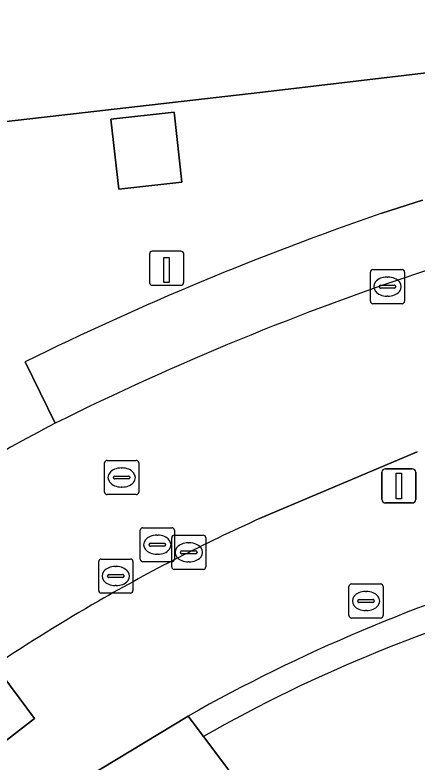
# Model space of a CAD drawing. Extents: x 160377 to 161131, y 383938 to 384853.
# Drawn here: x 160529.76 to 160541.54, y 384722.68 to 384744.58 of the extents above; entities that cross this region are included whole.
import ezdxf

# ---------------------------------------------------------------- set-up
doc = ezdxf.new("R2010")
doc.units = 0
for name, color, linetype in [('IMGEO_Brandkraan', 7, 'Continuous'), ('IMGEO_Erf', 7, 'Continuous'), ('IMGEO_Groenvoorziening', 7, 'Continuous'), ('IMGEO_Haag', 7, 'Continuous'), ('IMGEO_Kolk', 7, 'Continuous'), ('IMGEO_Laadpaal', 7, 'Continuous'), ('IMGEO_Lage_trafo', 7, 'Continuous'), ('IMGEO_Lichtmast', 7, 'Continuous'), ('IMGEO_Parkeervlak_open', 7, 'Continuous'), ('IMGEO_Rijbaan_lokaal_open', 7, 'Continuous'), ('IMGEO_Rioolput', 7, 'Continuous'), ('IMGEO_Voetgangersgebied_open', 7, 'Continuous'), ('IMGEO_Voetpad_open', 7, 'Continuous')]:
    doc.layers.add(name, color=color, linetype=linetype)

msp = doc.modelspace()

# ---------------------------------------------------------------- linework, layer by layer
at = {"layer": 'IMGEO_Brandkraan'}
for p, q in [((160539.542, 384726.974), (160539.542, 384727.826)), ((160539.617, 384727.9), (160540.469, 384727.9)), ((160540.543, 384727.826), (160540.543, 384726.974)), ((160540.03, 384727.68), (160540.055, 384727.68)), ((160539.801, 384727.394), (160539.801, 384727.406)), ((160540.239, 384727.357), (160539.841, 384727.357)), ((160539.844, 384727.443), (160540.242, 384727.443)), ((160540.285, 384727.406), (160540.285, 384727.394)), ((160540.053, 384727.12), (160540.028, 384727.12)), ((160540.469, 384726.9), (160539.617, 384726.9))]:
    msp.add_line(p, q, dxfattribs=at)
for points in [[(160539.542, 384726.974), (160539.542, 384727.826)], [(160539.617, 384727.9), (160540.469, 384727.9)], [(160540.543, 384727.826), (160540.543, 384726.974)], [(160540.469, 384726.9), (160539.617, 384726.9)]]:
    msp.add_lwpolyline(points, dxfattribs=at)
for centre, radius, start, end in [((160539.619, 384727.824), 0.0765, 91.552, 178.448), ((160539.619, 384727.824), 0.0765, 91.552, 178.448), ((160540.467, 384727.824), 0.0765, 1.552, 88.448), ((160540.467, 384727.824), 0.0765, 1.552, 88.448), ((160539.841, 384727.403), 0.0403, 85.8775, 175.7526), ((160539.838, 384727.393), 0.0366, 178.938, 274.7102), ((160540.242, 384727.4), 0.043, 264.8664, 352.4533), ((160540.246, 384727.405), 0.0386, 1.7309, 96.639), ((160539.619, 384726.976), 0.0765, 181.552, 268.448), ((160539.619, 384726.976), 0.0765, 181.552, 268.448), ((160540.467, 384726.976), 0.0765, 271.552, 358.448), ((160540.467, 384726.976), 0.0765, 271.552, 358.448)]:
    msp.add_arc(centre, radius, start, end, dxfattribs=at)
for centre, major_axis, ratio, start_param, end_param in [((160540.029, 384727.4), (-0.387, 0.002), 0.722429, 4.712389, 7.853982), ((160540.054, 384727.4), (-0.39, 0.002), 0.717154, 1.570796, 4.712389)]:
    msp.add_ellipse(centre, major_axis=major_axis, ratio=ratio, start_param=start_param, end_param=end_param, dxfattribs=at)
at = {"layer": 'IMGEO_Erf'}
msp.add_lwpolyline([(160524.622, 384739.63), (160525.541, 384740.344), (160526.258, 384741.081), (160536.933, 384742.304), (160543.963, 384743.13), (160555.551, 384744.527), (160559.981, 384745.061), (160564.978, 384745.652), (160564.727, 384747.719), (160559.736, 384747.162), (160557.652, 384764.913)], dxfattribs=at)
at = {"layer": 'IMGEO_Groenvoorziening'}
for points in [[(160527.068, 384721.614), (160527.161, 384721.5), (160530.331, 384723.959), (160529.167, 384725.508)], [(160534.832, 384724.029), (160535.283, 384723.428)], [(160535.283, 384723.428), (160539.968, 384717.188)]]:
    msp.add_lwpolyline(points, dxfattribs=at)
for centre, radius, start, end in [((160559.017, 384681.268), 49.126, 106.2824, 119.4916), ((160556.351, 384686.599), 42.429, 104.417, 119.7715), ((160556.351, 384686.599), 42.429, 104.417, 119.7715)]:
    msp.add_arc(centre, radius, start, end, dxfattribs=at)
at = {"layer": 'IMGEO_Haag'}
msp.add_lwpolyline([(160534.832, 384724.029), (160535.283, 384723.428)], dxfattribs=at)
for centre, radius, start, end in [((160559.017, 384681.268), 49.126, 106.2824, 119.4916), ((160556.351, 384686.599), 42.429, 104.417, 119.7715)]:
    msp.add_arc(centre, radius, start, end, dxfattribs=at)
at = {"layer": 'IMGEO_Kolk'}
for p, q in [((160540.171, 384736.188), (160540.171, 384737.04)), ((160540.246, 384737.114), (160541.098, 384737.114)), ((160541.172, 384737.04), (160541.172, 384736.188)), ((160540.659, 384736.894), (160540.684, 384736.894)), ((160540.43, 384736.608), (160540.43, 384736.62)), ((160540.868, 384736.571), (160540.47, 384736.571)), ((160540.473, 384736.657), (160540.871, 384736.657)), ((160540.914, 384736.62), (160540.914, 384736.608)), ((160540.682, 384736.334), (160540.657, 384736.334)), ((160541.098, 384736.114), (160540.246, 384736.114))]:
    msp.add_line(p, q, dxfattribs=at)
for points in [[(160540.171, 384736.188), (160540.171, 384737.04)], [(160540.246, 384737.114), (160541.098, 384737.114)], [(160541.172, 384737.04), (160541.172, 384736.188)], [(160541.098, 384736.114), (160540.246, 384736.114)]]:
    msp.add_lwpolyline(points, dxfattribs=at)
for centre, radius, start, end in [((160540.248, 384737.038), 0.0765, 91.552, 178.448), ((160540.248, 384737.038), 0.0765, 91.552, 178.448), ((160541.096, 384737.038), 0.0765, 1.552, 88.448), ((160541.096, 384737.038), 0.0765, 1.552, 88.448), ((160540.47, 384736.617), 0.0403, 85.8775, 175.7526), ((160540.467, 384736.607), 0.0366, 178.938, 274.7102), ((160540.871, 384736.614), 0.043, 264.8664, 352.4533), ((160540.875, 384736.619), 0.0386, 1.7309, 96.639), ((160540.248, 384736.19), 0.0765, 181.552, 268.448), ((160540.248, 384736.19), 0.0765, 181.552, 268.448), ((160541.096, 384736.19), 0.0765, 271.552, 358.448), ((160541.096, 384736.19), 0.0765, 271.552, 358.448)]:
    msp.add_arc(centre, radius, start, end, dxfattribs=at)
for centre, major_axis, ratio, start_param, end_param in [((160540.658, 384736.614), (-0.387, 0.002), 0.722429, 4.712389, 7.853982), ((160540.683, 384736.614), (-0.39, 0.002), 0.717154, 1.570796, 4.712389)]:
    msp.add_ellipse(centre, major_axis=major_axis, ratio=ratio, start_param=start_param, end_param=end_param, dxfattribs=at)
at = {"layer": 'IMGEO_Laadpaal'}
for p, q in [((160534.616, 384737.652), (160533.775, 384737.652)), ((160534.616, 384737.652), (160533.775, 384737.652)), ((160533.7, 384737.568), (160533.7, 384736.727)), ((160533.7, 384737.568), (160533.7, 384736.727)), ((160534.7, 384736.736), (160534.7, 384737.577)), ((160534.7, 384736.736), (160534.7, 384737.577)), ((160533.784, 384736.652), (160534.625, 384736.652)), ((160533.784, 384736.652), (160534.625, 384736.652))]:
    msp.add_line(p, q, dxfattribs=at)
msp.add_lwpolyline([(160534.115, 384737.465), (160534.275, 384737.465), (160534.275, 384736.732), (160534.115, 384736.732), (160534.115, 384737.465)], dxfattribs=at)
for centre, start, end in [((160533.778, 384737.574), 92.4484, 184.2845), ((160533.778, 384737.574), 92.4484, 184.2845), ((160534.622, 384737.574), 2.4484, 94.2845), ((160534.622, 384737.574), 2.4484, 94.2845), ((160533.778, 384736.73), 182.4484, 274.2845), ((160533.778, 384736.73), 182.4484, 274.2845), ((160534.622, 384736.73), 272.4484, 4.2845), ((160534.622, 384736.73), 272.4484, 4.2845)]:
    msp.add_arc(centre, 0.0779, start, end, dxfattribs=at)
at = {"layer": 'IMGEO_Lage_trafo'}
msp.add_lwpolyline([(160534.421, 384741.727), (160532.568, 384741.52), (160532.797, 384739.473), (160534.65, 384739.68)], close=True, dxfattribs=at)
at = {"layer": 'IMGEO_Lichtmast'}
for p, q in [((160540.609, 384731.273), (160541.399, 384731.273)), ((160541.399, 384731.273), (160540.609, 384731.273)), ((160540.509, 384730.373), (160540.509, 384731.173)), ((160540.509, 384731.173), (160540.509, 384730.373)), ((160541.499, 384731.173), (160541.499, 384730.373)), ((160541.499, 384730.373), (160541.499, 384731.173)), ((160541.399, 384730.273), (160540.609, 384730.273)), ((160540.609, 384730.273), (160541.399, 384730.273))]:
    msp.add_line(p, q, dxfattribs=at)
msp.add_lwpolyline([(160540.929, 384731.148), (160541.079, 384731.148), (160541.079, 384730.398), (160540.929, 384730.398), (160540.929, 384731.148)], dxfattribs=at)
for centre, start, end in [((160540.609, 384731.173), 90, 180), ((160540.609, 384731.173), 90, 180), ((160541.399, 384731.173), 0, 90), ((160541.399, 384731.173), 360, 90), ((160540.609, 384730.373), 180, 270), ((160540.609, 384730.373), 180, 270), ((160541.399, 384730.373), 270, 0), ((160541.399, 384730.373), 270, 0)]:
    msp.add_arc(centre, 0.1, start, end, dxfattribs=at)
at = {"layer": 'IMGEO_Parkeervlak_open'}
for points in [[(160541.698, 384739.146), (160540.509, 384738.768)], [(160530.06, 384734.413), (160530.936, 384732.608)]]:
    msp.add_lwpolyline(points, dxfattribs=at)
for centre, radius, start, end in [((160569.794, 384653.792), 89.88, 109.01517, 116.23624), ((160567.672, 384658.86), 82.391, 108.24457, 116.47882)]:
    msp.add_arc(centre, radius, start, end, dxfattribs=at)
at = {"layer": 'IMGEO_Rijbaan_lokaal_open'}
msp.add_lwpolyline([(160536.921, 384729.813), (160541.538, 384731.771)], dxfattribs=at)
for centre, radius, start, end in [((160567.672, 384658.86), 82.391, 108.24457, 116.47882), ((160543.659, 384707.369), 28.264, 116.7526, 122.7707), ((160558.958, 384680.979), 53.576, 114.2875, 119.9551), ((160558.831, 384681.198), 53.323, 119.955, 123.8012)]:
    msp.add_arc(centre, radius, start, end, dxfattribs=at)
at = {"layer": 'IMGEO_Rioolput'}
for p, q in [((160532.457, 384731.519), (160533.309, 384731.519)), ((160532.382, 384730.593), (160532.382, 384731.445)), ((160532.87, 384731.299), (160532.895, 384731.299)), ((160533.383, 384731.445), (160533.383, 384730.593)), ((160532.684, 384731.062), (160533.082, 384731.062)), ((160532.641, 384731.013), (160532.641, 384731.025)), ((160533.079, 384730.976), (160532.681, 384730.976)), ((160533.125, 384731.025), (160533.125, 384731.013)), ((160532.893, 384730.739), (160532.868, 384730.739)), ((160533.309, 384730.519), (160532.457, 384730.519)), ((160533.502, 384729.548), (160534.354, 384729.548)), ((160533.427, 384728.622), (160533.427, 384729.474)), ((160533.915, 384729.328), (160533.94, 384729.328)), ((160534.424, 384729.327), (160535.276, 384729.327)), ((160534.428, 384729.474), (160534.428, 384728.622)), ((160533.729, 384729.091), (160534.127, 384729.091)), ((160534.349, 384728.401), (160534.349, 384729.253)), ((160534.837, 384729.107), (160534.862, 384729.107)), ((160535.35, 384729.253), (160535.35, 384728.401)), ((160533.686, 384729.042), (160533.686, 384729.054)), ((160534.124, 384729.005), (160533.726, 384729.005)), ((160534.17, 384729.054), (160534.17, 384729.042)), ((160534.651, 384728.87), (160535.049, 384728.87)), ((160532.286, 384728.63), (160533.138, 384728.63)), ((160533.938, 384728.768), (160533.913, 384728.768)), ((160534.608, 384728.821), (160534.608, 384728.833)), ((160535.046, 384728.784), (160534.648, 384728.784)), ((160535.092, 384728.833), (160535.092, 384728.821)), ((160532.211, 384727.704), (160532.211, 384728.556)), ((160532.699, 384728.41), (160532.724, 384728.41)), ((160533.212, 384728.556), (160533.212, 384727.704)), ((160534.354, 384728.548), (160533.502, 384728.548)), ((160534.86, 384728.547), (160534.835, 384728.547)), ((160535.276, 384728.327), (160534.424, 384728.327)), ((160532.47, 384728.124), (160532.47, 384728.136)), ((160532.908, 384728.087), (160532.51, 384728.087)), ((160532.513, 384728.173), (160532.911, 384728.173)), ((160532.954, 384728.136), (160532.954, 384728.124)), ((160532.722, 384727.85), (160532.697, 384727.85)), ((160533.138, 384727.63), (160532.286, 384727.63))]:
    msp.add_line(p, q, dxfattribs=at)
for points in [[(160532.457, 384731.519), (160533.309, 384731.519)], [(160532.382, 384730.593), (160532.382, 384731.445)], [(160533.383, 384731.445), (160533.383, 384730.593)], [(160533.309, 384730.519), (160532.457, 384730.519)], [(160533.502, 384729.548), (160534.354, 384729.548)], [(160533.427, 384728.622), (160533.427, 384729.474)], [(160534.424, 384729.327), (160535.276, 384729.327)], [(160534.428, 384729.474), (160534.428, 384728.622)], [(160534.349, 384728.401), (160534.349, 384729.253)], [(160535.35, 384729.253), (160535.35, 384728.401)], [(160532.286, 384728.63), (160533.138, 384728.63)], [(160532.211, 384727.704), (160532.211, 384728.556)], [(160533.212, 384728.556), (160533.212, 384727.704)], [(160534.354, 384728.548), (160533.502, 384728.548)], [(160535.276, 384728.327), (160534.424, 384728.327)], [(160533.138, 384727.63), (160532.286, 384727.63)]]:
    msp.add_lwpolyline(points, dxfattribs=at)
for centre, radius, start, end in [((160532.459, 384731.443), 0.0765, 91.552, 178.448), ((160532.459, 384731.443), 0.0765, 91.552, 178.448), ((160533.307, 384731.443), 0.0765, 1.552, 88.448), ((160533.307, 384731.443), 0.0765, 1.552, 88.448), ((160532.681, 384731.022), 0.0403, 85.8775, 175.7526), ((160533.086, 384731.024), 0.0386, 1.7309, 96.639), ((160532.678, 384731.012), 0.0366, 178.938, 274.7102), ((160533.082, 384731.019), 0.043, 264.8664, 352.4533), ((160532.459, 384730.595), 0.0765, 181.552, 268.448), ((160532.459, 384730.595), 0.0765, 181.552, 268.448), ((160533.307, 384730.595), 0.0765, 271.552, 358.448), ((160533.307, 384730.595), 0.0765, 271.552, 358.448), ((160533.504, 384729.472), 0.0765, 91.552, 178.448), ((160533.504, 384729.472), 0.0765, 91.552, 178.448), ((160534.352, 384729.472), 0.0765, 1.552, 88.448), ((160534.352, 384729.472), 0.0765, 1.552, 88.448), ((160534.426, 384729.251), 0.0765, 91.552, 178.448), ((160534.426, 384729.251), 0.0765, 91.552, 178.448), ((160535.274, 384729.251), 0.0765, 1.552, 88.448), ((160535.274, 384729.251), 0.0765, 1.552, 88.448), ((160533.726, 384729.051), 0.0403, 85.8775, 175.7526), ((160534.131, 384729.053), 0.0386, 1.7309, 96.639), ((160533.723, 384729.041), 0.0366, 178.938, 274.7102), ((160534.127, 384729.048), 0.043, 264.8664, 352.4533), ((160534.648, 384728.83), 0.0403, 85.8775, 175.7526), ((160535.053, 384728.832), 0.0386, 1.7309, 96.639), ((160532.288, 384728.554), 0.0765, 91.552, 178.448), ((160532.288, 384728.554), 0.0765, 91.552, 178.448), ((160533.136, 384728.554), 0.0765, 1.552, 88.448), ((160533.136, 384728.554), 0.0765, 1.552, 88.448), ((160534.645, 384728.82), 0.0366, 178.938, 274.7102), ((160535.049, 384728.827), 0.043, 264.8664, 352.4533), ((160533.504, 384728.624), 0.0765, 181.552, 268.448), ((160533.504, 384728.624), 0.0765, 181.552, 268.448), ((160534.352, 384728.624), 0.0765, 271.552, 358.448), ((160534.352, 384728.624), 0.0765, 271.552, 358.448), ((160534.426, 384728.403), 0.0765, 181.552, 268.448), ((160534.426, 384728.403), 0.0765, 181.552, 268.448), ((160535.274, 384728.403), 0.0765, 271.552, 358.448), ((160535.274, 384728.403), 0.0765, 271.552, 358.448), ((160532.51, 384728.133), 0.0403, 85.8775, 175.7526), ((160532.507, 384728.123), 0.0366, 178.938, 274.7102), ((160532.911, 384728.13), 0.043, 264.8664, 352.4533), ((160532.915, 384728.135), 0.0386, 1.7309, 96.639), ((160532.288, 384727.706), 0.0765, 181.552, 268.448), ((160532.288, 384727.706), 0.0765, 181.552, 268.448), ((160533.136, 384727.706), 0.0765, 271.552, 358.448), ((160533.136, 384727.706), 0.0765, 271.552, 358.448)]:
    msp.add_arc(centre, radius, start, end, dxfattribs=at)
for centre, major_axis, ratio, start_param, end_param in [((160532.869, 384731.019), (-0.387, 0.002), 0.722429, 4.712389, 7.853982), ((160532.894, 384731.019), (-0.39, 0.002), 0.717154, 1.570796, 4.712389), ((160533.914, 384729.048), (-0.387, 0.002), 0.722429, 4.712389, 7.853982), ((160533.939, 384729.048), (-0.39, 0.002), 0.717154, 1.570796, 4.712389), ((160534.836, 384728.827), (-0.387, 0.002), 0.722429, 4.712389, 7.853982), ((160534.861, 384728.827), (-0.39, 0.002), 0.717154, 1.570796, 4.712389), ((160532.698, 384728.13), (-0.387, 0.002), 0.722429, 4.712389, 7.853982), ((160532.723, 384728.13), (-0.39, 0.002), 0.717154, 1.570796, 4.712389)]:
    msp.add_ellipse(centre, major_axis=major_axis, ratio=ratio, start_param=start_param, end_param=end_param, dxfattribs=at)
at = {"layer": 'IMGEO_Voetgangersgebied_open'}
msp.add_lwpolyline([(160539.968, 384717.188), (160535.283, 384723.428), (160534.832, 384724.029), (160531.839, 384722.221), (160603.494, 384626.95), (160604.071, 384626.182), (160600.544, 384623.533), (160605.23, 384617.306), (160607.339, 384614.528), (160608.482, 384613.028), (160611.972, 384615.646), (160634.758, 384585.358), (160653.945, 384599.94), (160649.862, 384602.565), (160648.502, 384603.464), (160618.749, 384622.917), (160617.41, 384623.8), (160615.335, 384625.155)], dxfattribs=at)
at = {"layer": 'IMGEO_Voetpad_open'}
for points in [[(160621.236, 384751.923), (160621.017, 384753.86), (160615.335, 384751.518), (160610.326, 384750.936), (160564.978, 384745.652), (160559.981, 384745.061), (160555.551, 384744.527), (160543.963, 384743.13), (160536.933, 384742.304), (160526.258, 384741.081), (160525.541, 384740.344), (160524.622, 384739.63)], [(160540.509, 384738.768), (160541.698, 384739.146)], [(160530.936, 384732.608), (160530.06, 384734.413)], [(160541.538, 384731.771), (160536.921, 384729.813)], [(160529.167, 384725.508), (160530.331, 384723.959), (160527.161, 384721.5), (160527.068, 384721.614), (160515.566, 384712.983), (160513.978, 384711.79), (160513.968, 384711.783), (160514.716, 384710.828), (160507.483, 384705.377), (160506.761, 384706.321), (160504.356, 384704.528)], [(160610.459, 384499.743), (160614.226, 384500.488), (160611.199, 384533.452), (160609.42, 384552.826), (160588.469, 384577.392), (160578.674, 384588.862), (160577.214, 384590.588), (160574.938, 384593.252), (160571.697, 384597.097), (160570.15, 384598.933), (160561.787, 384608.701), (160558.691, 384612.377), (160544.574, 384628.905), (160499.831, 384681.477), (160499.817, 384698.107), (160517.199, 384711.18), (160531.839, 384722.221), (160534.832, 384724.029)]]:
    msp.add_lwpolyline(points, dxfattribs=at)
msp.add_lwpolyline([(160534.65, 384739.68), (160532.797, 384739.473), (160532.568, 384741.52), (160534.421, 384741.727)], close=True, dxfattribs=at)
for centre, radius, start, end in [((160569.794, 384653.792), 89.88, 109.01517, 116.23624), ((160543.659, 384707.369), 28.264, 116.7526, 122.7707), ((160558.958, 384680.979), 53.576, 114.2875, 119.9551), ((160559.017, 384681.268), 49.126, 106.2824, 119.4916), ((160558.831, 384681.198), 53.323, 119.955, 123.8012)]:
    msp.add_arc(centre, radius, start, end, dxfattribs=at)

doc.saveas('drawing.dxf')
